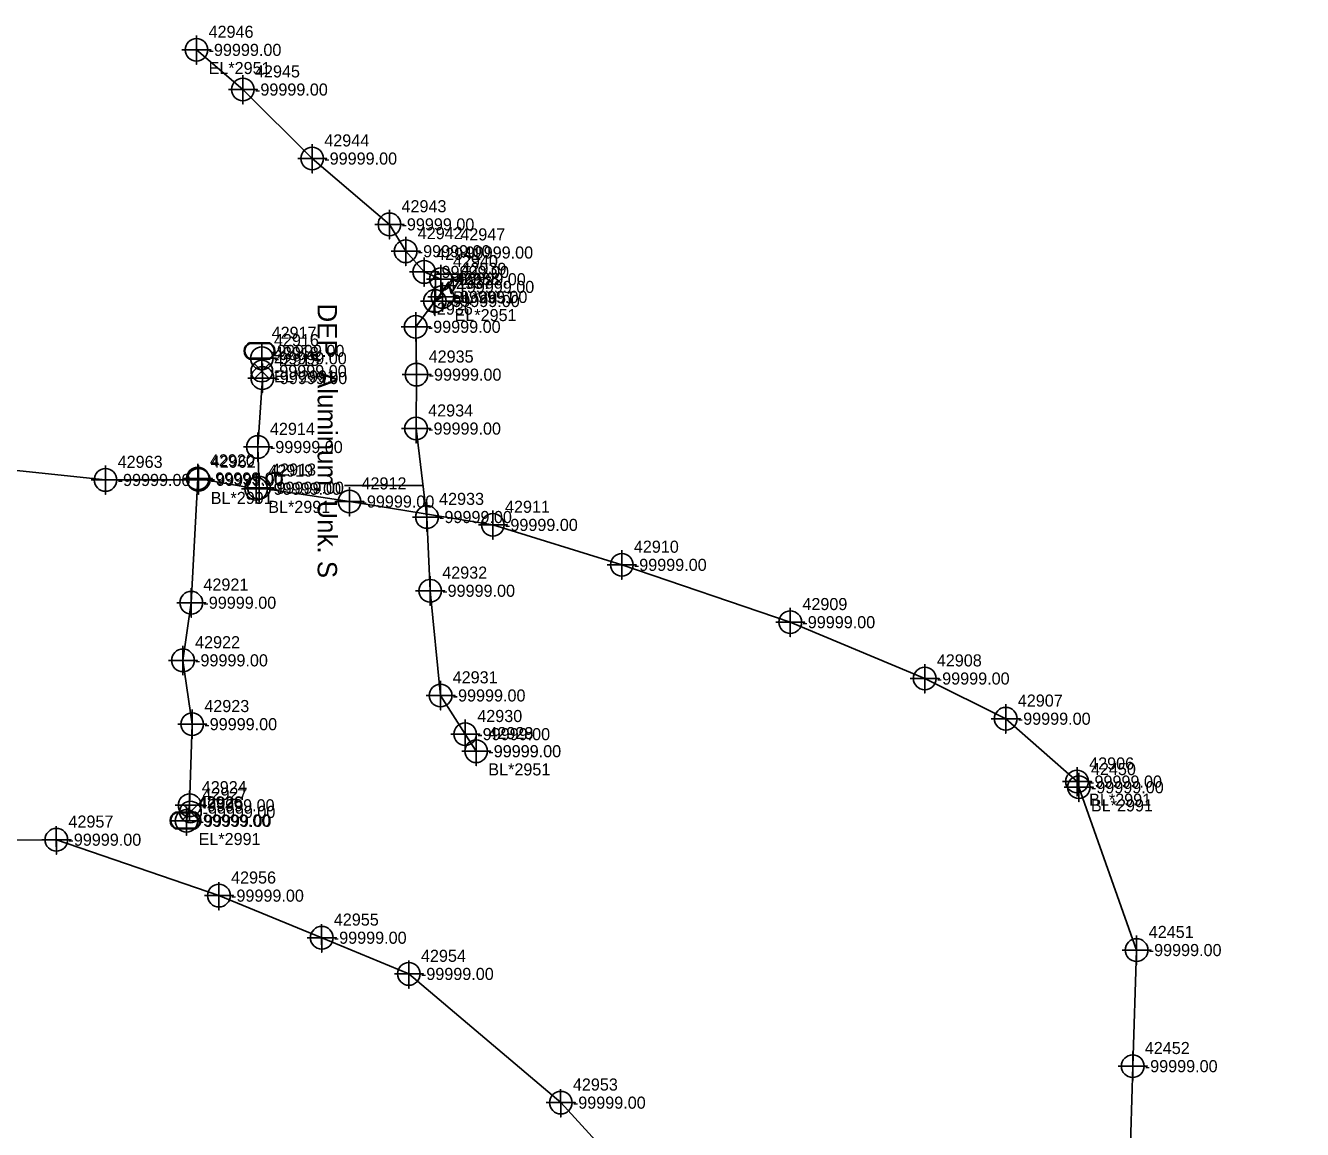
# Model space of a CAD drawing. Extents: x 2083698 to 2094313, y 743246 to 752873.
# Drawn here: x 2093527.9 to 2093792, y 746813.4 to 747041.7 of the extents above; entities that cross this region are included whole.
import ezdxf

# ---------------------------------------------------------------- set-up
doc = ezdxf.new("R2010")
doc.units = 0
for name, color, linetype in [('COGO Default Point Number', 7, 'Continuous'), ('Default Symbol Cogo Comment', 7, 'Continuous'), ('Exist Guardrail', 7, 'Continuous'), ('Exist Other Culture Area Outline', 7, 'Continuous'), ('Exist Property Iron Pin Leader', 7, 'Continuous'), ('Exist Property Iron Pin Text', 7, 'Continuous'), ('Exist Property Line', 7, 'Continuous'), ('Exist Property Monument Leader', 7, 'Continuous'), ('Exist Property Monument Text', 7, 'Continuous'), ('Exist Right of Way Line', 7, 'Continuous'), ('Exist Right of Way Line Leader', 7, 'Continuous'), ('Exist Right of Way Line Text', 7, 'Continuous'), ('Exist Right of Way Width CELL', 7, 'Continuous'), ('Exist Roads EOP', 7, 'Continuous'), ('Exist Roads EOP Cogo Number', 7, 'Continuous'), ('Exist Roads EOP Cogo Point CELL', 7, 'Continuous'), ('Exist Roads EOP Leader', 7, 'Continuous'), ('Exist Roads EOP Text', 7, 'Continuous'), ('Exist Utilities Other Pole CELL', 7, 'Continuous'), ('Exist Utilities Power Joint Use Telephone Cogo Elevation', 7, 'Continuous'), ('Exist Utilities Power Joint Use Telephone Cogo Number', 7, 'Continuous'), ('Exist Utilities Power UG Cable SUE LOS B', 7, 'Continuous'), ('Exist Utilities Power UG Cable SUE LOS B Leader', 7, 'Continuous'), ('Exist Utilities Power UG Cable SUE LOS B Text', 7, 'Continuous'), ('Exist Utilities Telephone UG Conduit SUE LOS B', 7, 'Continuous'), ('Exist Utilities Water UG Line SUE LOS B', 7, 'Continuous'), ('Scratch_Level_2', 7, 'Continuous')]:
    doc.layers.add(name, color=color, linetype=linetype)

msp = doc.modelspace()

# ---------------------------------------------------------------- linework, layer by layer
at = {"layer": 'COGO Default Point Number'}
for points in [[(2093576.81, 746975.86), (2093576.81, 746969.86), (2093576.81, 746972.86), (2093579.81, 746972.86), (2093573.81, 746972.86)], [(2093576.91, 746971.78), (2093576.91, 746965.78), (2093576.91, 746968.78), (2093579.91, 746968.78), (2093573.91, 746968.78)], [(2093575.98, 746957.52), (2093575.98, 746951.52), (2093575.98, 746954.52), (2093578.98, 746954.52), (2093572.98, 746954.52)], [(2093544.49, 746950.7), (2093544.49, 746944.7), (2093544.49, 746947.7), (2093547.49, 746947.7), (2093541.49, 746947.7)], [(2093563.56, 746951.01), (2093563.56, 746945.01), (2093563.56, 746948.01), (2093566.56, 746948.01), (2093560.56, 746948.01)], [(2093563.73, 746950.73), (2093563.73, 746944.73), (2093563.73, 746947.73), (2093566.73, 746947.73), (2093560.73, 746947.73)], [(2093575.63, 746948.89), (2093575.63, 746942.89), (2093575.63, 746945.89), (2093578.63, 746945.89), (2093572.63, 746945.89)], [(2093576.22, 746949.1), (2093576.22, 746943.1), (2093576.22, 746946.1), (2093579.22, 746946.1), (2093573.22, 746946.1)], [(2093594.92, 746946.24), (2093594.92, 746940.24), (2093594.92, 746943.24), (2093597.92, 746943.24), (2093591.92, 746943.24)], [(2093624.59, 746941.41), (2093624.59, 746935.41), (2093624.59, 746938.41), (2093627.59, 746938.41), (2093621.59, 746938.41)], [(2093651.24, 746933.15), (2093651.24, 746927.15), (2093651.24, 746930.15), (2093654.24, 746930.15), (2093648.24, 746930.15)], [(2093562.22, 746925.32), (2093562.22, 746919.32), (2093562.22, 746922.32), (2093565.22, 746922.32), (2093559.22, 746922.32)], [(2093686.09, 746921.29), (2093686.09, 746915.29), (2093686.09, 746918.29), (2093689.09, 746918.29), (2093683.09, 746918.29)], [(2093560.5, 746913.4), (2093560.5, 746907.4), (2093560.5, 746910.4), (2093563.5, 746910.4), (2093557.5, 746910.4)], [(2093713.89, 746909.64), (2093713.89, 746903.64), (2093713.89, 746906.64), (2093716.89, 746906.64), (2093710.89, 746906.64)], [(2093562.41, 746900.2), (2093562.41, 746894.2), (2093562.41, 746897.2), (2093565.41, 746897.2), (2093559.41, 746897.2)], [(2093730.64, 746901.33), (2093730.64, 746895.33), (2093730.64, 746898.33), (2093733.64, 746898.33), (2093727.64, 746898.33)], [(2093745.39, 746888.33), (2093745.39, 746882.33), (2093745.39, 746885.33), (2093748.39, 746885.33), (2093742.39, 746885.33)], [(2093745.76, 746887.16), (2093745.76, 746881.16), (2093745.76, 746884.16), (2093748.76, 746884.16), (2093742.76, 746884.16)], [(2093561.88, 746883.42), (2093561.88, 746877.42), (2093561.88, 746880.42), (2093564.88, 746880.42), (2093558.88, 746880.42)], [(2093561.22, 746880.2), (2093561.22, 746874.2), (2093561.22, 746877.2), (2093564.22, 746877.2), (2093558.22, 746877.2)], [(2093757.71, 746853.49), (2093757.71, 746847.49), (2093757.71, 746850.49), (2093760.71, 746850.49), (2093754.71, 746850.49)], [(2093756.9, 746829.48), (2093756.9, 746823.48), (2093756.9, 746826.48), (2093759.9, 746826.48), (2093753.9, 746826.48)]]:
    msp.add_lwpolyline(points, dxfattribs=at)
for centre in [(2093576.81, 746972.86), (2093576.91, 746968.78), (2093575.98, 746954.52), (2093544.49, 746947.7), (2093563.56, 746948.01), (2093563.73, 746947.73), (2093575.63, 746945.89), (2093576.22, 746946.1), (2093594.92, 746943.24), (2093624.59, 746938.41), (2093651.24, 746930.15), (2093562.22, 746922.32), (2093686.09, 746918.29), (2093560.5, 746910.4), (2093713.89, 746906.64), (2093730.64, 746898.33), (2093562.41, 746897.2), (2093745.39, 746885.33), (2093745.76, 746884.16), (2093561.88, 746880.42), (2093561.22, 746877.2), (2093757.71, 746850.49), (2093756.9, 746826.48)]:
    msp.add_circle(centre, 2.34, dxfattribs=at)
at = {"layer": 'Exist Guardrail'}
for p, q in [((2093576.33, 746974.39), (2093576.33, 746974.39)), ((2093561.03, 746877.28), (2093561.03, 746877.28))]:
    msp.add_line(p, q, dxfattribs=at)
for points in [[(2093574.29, 746976.09), (2093578.36, 746976.09)], [(2093574.29, 746975.95), (2093578.36, 746975.95)], [(2093578.36, 746972.83), (2093574.26, 746972.83)], [(2093578.36, 746972.69), (2093574.26, 746972.69)], [(2093558.99, 746878.98), (2093563.06, 746878.98)], [(2093558.99, 746878.84), (2093563.06, 746878.84)], [(2093563.06, 746875.72), (2093558.96, 746875.72)], [(2093563.06, 746875.58), (2093558.96, 746875.58)]]:
    msp.add_lwpolyline(points, dxfattribs=at)
for centre, radius, start, end in [((2093575.02, 746974.39), 1.86, 113.178, 245.9794), ((2093575.03, 746974.38), 1.73, 115.3009, 243.7824), ((2093577.62, 746974.39), 1.86, 293.6483, 66.3084), ((2093577.63, 746974.39), 1.73, 295.1272, 64.8728), ((2093559.72, 746877.28), 1.86, 113.178, 245.9794), ((2093559.73, 746877.28), 1.73, 115.3009, 243.7824), ((2093562.32, 746877.28), 1.86, 293.6483, 66.3084), ((2093562.33, 746877.28), 1.73, 295.1272, 64.8728)]:
    msp.add_arc(centre, radius, start, end, dxfattribs=at)
at = {"layer": 'Exist Other Culture Area Outline'}
msp.add_line((2093615.58, 746987.62), (2093615.58, 746987.62), dxfattribs=at)
msp.add_lwpolyline([(2093612.74, 746990.23), (2093618.29, 746990.23), (2093618.29, 746984.68), (2093612.74, 746984.68)], close=True, dxfattribs=at)
for points in [[(2093612.74, 746984.68), (2093615.38, 746988.62), (2093616.01, 746986.41), (2093618.29, 746990.23)], [(2093612.81, 746984.68), (2093615.38, 746988.41), (2093615.97, 746986.23), (2093618.29, 746990.08)]]:
    msp.add_lwpolyline(points, dxfattribs=at)
at = {"layer": 'Exist Property Iron Pin Text'}
for points in [[(2093563.29, 747039.64), (2093563.29, 747033.64), (2093563.29, 747036.64), (2093566.29, 747036.64), (2093560.29, 747036.64)], [(2093572.89, 747031.44), (2093572.89, 747025.44), (2093572.89, 747028.44), (2093575.89, 747028.44), (2093569.89, 747028.44)], [(2093587.22, 747017.17), (2093587.22, 747011.17), (2093587.22, 747014.17), (2093590.22, 747014.17), (2093584.22, 747014.17)], [(2093603.19, 747003.56), (2093603.19, 746997.56), (2093603.19, 747000.56), (2093606.19, 747000.56), (2093600.19, 747000.56)], [(2093606.55, 746998), (2093606.55, 746992), (2093606.55, 746995), (2093609.55, 746995), (2093603.55, 746995)], [(2093610.36, 746993.72), (2093610.36, 746987.72), (2093610.36, 746990.72), (2093613.36, 746990.72), (2093607.36, 746990.72)], [(2093613.83, 746992.21), (2093613.83, 746986.21), (2093613.83, 746989.21), (2093616.83, 746989.21), (2093610.83, 746989.21)], [(2093612.59, 746987.71), (2093612.59, 746981.71), (2093612.59, 746984.71), (2093615.59, 746984.71), (2093609.59, 746984.71)], [(2093614.16, 746988.55), (2093614.16, 746982.55), (2093614.16, 746985.55), (2093617.16, 746985.55), (2093611.16, 746985.55)], [(2093608.63, 746982.38), (2093608.63, 746976.38), (2093608.63, 746979.38), (2093611.63, 746979.38), (2093605.63, 746979.38)], [(2093608.8, 746972.48), (2093608.8, 746966.48), (2093608.8, 746969.48), (2093611.8, 746969.48), (2093605.8, 746969.48)], [(2093608.7, 746961.33), (2093608.7, 746955.33), (2093608.7, 746958.33), (2093611.7, 746958.33), (2093605.7, 746958.33)], [(2093610.96, 746943.04), (2093610.96, 746937.04), (2093610.96, 746940.04), (2093613.96, 746940.04), (2093607.96, 746940.04)], [(2093611.61, 746927.79), (2093611.61, 746921.79), (2093611.61, 746924.79), (2093614.61, 746924.79), (2093608.61, 746924.79)], [(2093613.77, 746906.14), (2093613.77, 746900.14), (2093613.77, 746903.14), (2093616.77, 746903.14), (2093610.77, 746903.14)], [(2093618.86, 746898.14), (2093618.86, 746892.14), (2093618.86, 746895.14), (2093621.86, 746895.14), (2093615.86, 746895.14)], [(2093621.14, 746894.6), (2093621.14, 746888.6), (2093621.14, 746891.6), (2093624.14, 746891.6), (2093618.14, 746891.6)]]:
    msp.add_lwpolyline(points, dxfattribs=at)
for centre in [(2093563.29, 747036.64), (2093572.89, 747028.44), (2093587.22, 747014.17), (2093603.19, 747000.56), (2093606.55, 746995), (2093610.36, 746990.72), (2093613.83, 746989.21), (2093612.59, 746984.71), (2093614.16, 746985.55), (2093608.63, 746979.38), (2093608.8, 746969.48), (2093608.7, 746958.33), (2093610.96, 746940.04), (2093611.61, 746924.79), (2093613.77, 746903.14), (2093618.86, 746895.14), (2093621.14, 746891.6)]:
    msp.add_circle(centre, 2.34, dxfattribs=at)
at = {"layer": 'Exist Right of Way Line Text'}
for points in [[(2093534.27, 746876.13), (2093534.31, 746870.31), (2093534.29, 746873.31), (2093537.31, 746873.31), (2093531.31, 746873.31)], [(2093567.91, 746864.55), (2093567.94, 746858.74), (2093567.93, 746861.74), (2093570.94, 746861.74), (2093564.94, 746861.74)], [(2093589.16, 746855.85), (2093589.19, 746850.04), (2093589.17, 746853.04), (2093592.19, 746853.04), (2093586.19, 746853.04)], [(2093607.18, 746848.36), (2093607.21, 746842.55), (2093607.2, 746845.55), (2093610.21, 746845.55), (2093604.21, 746845.55)], [(2093638.59, 746821.75), (2093638.63, 746815.93), (2093638.61, 746818.93), (2093641.63, 746818.93), (2093635.63, 746818.93)]]:
    msp.add_lwpolyline(points, dxfattribs=at)
for centre in [(2093534.31, 746873.31), (2093567.94, 746861.74), (2093589.19, 746853.04), (2093607.21, 746845.55), (2093638.63, 746818.93)]:
    msp.add_circle(centre, 2.34, dxfattribs=at)
at = {"layer": 'Exist Roads EOP'}
for points in [[(2093578.37, 746971.8), (2093575.22, 746968.65), (2093576.8, 746970.22), (2093578.37, 746968.65), (2093575.22, 746971.8)], [(2093563.61, 746880.63), (2093560.46, 746877.48), (2093562.04, 746879.05), (2093563.61, 746877.48), (2093560.46, 746880.63)]]:
    msp.add_lwpolyline(points, dxfattribs=at)
for centre in [(2093576.8, 746970.22), (2093562.04, 746879.05)]:
    msp.add_circle(centre, 2.23, dxfattribs=at)
at = {"layer": 'Exist Utilities Power UG Cable SUE LOS B'}
for points in [[(2093613.83, 746989.21), (2093610.36, 746990.72), (2093606.55, 746995), (2093603.19, 747000.56), (2093587.22, 747014.17), (2093572.89, 747028.44), (2093563.29, 747036.64)], [(2093614.16, 746985.55), (2093612.59, 746984.71), (2093608.63, 746979.38), (2093608.8, 746969.48), (2093608.7, 746958.33), (2093610.96, 746940.04), (2093611.61, 746924.79), (2093613.77, 746903.14), (2093618.86, 746895.14), (2093621.14, 746891.6)]]:
    msp.add_lwpolyline(points, dxfattribs=at)
at = {"layer": 'Exist Utilities Power UG Cable SUE LOS B Leader'}
msp.add_line((2093610.15, 746946.56), (2093593.92, 746946.56), dxfattribs=at)
at = {"layer": 'Exist Utilities Telephone UG Conduit SUE LOS B'}
msp.add_lwpolyline([(2093444.11, 746880.76), (2093466.32, 746878.4), (2093486.01, 746874.51), (2093507.15, 746873.09), (2093534.31, 746873.31), (2093567.94, 746861.74), (2093589.19, 746853.04), (2093607.21, 746845.55), (2093638.63, 746818.93), (2093653.78, 746802.35), (2093668.78, 746787.69), (2093671.82, 746776.37), (2093675.91, 746766.72), (2093681.37, 746752.6)], dxfattribs=at)
at = {"layer": 'Exist Utilities Water UG Line SUE LOS B'}
for points in [[(2093576.22, 746946.1), (2093575.98, 746954.52), (2093576.91, 746968.78), (2093576.81, 746972.86)], [(2093401.21, 746934.43), (2093413.29, 746942.55), (2093426.17, 746950.2), (2093439.53, 746953.9), (2093450.13, 746954.72), (2093475.78, 746954.58), (2093506.35, 746951.71), (2093544.49, 746947.7), (2093563.73, 746947.73)], [(2093563.56, 746948.01), (2093562.22, 746922.32), (2093560.5, 746910.4), (2093562.41, 746897.2), (2093561.88, 746880.42), (2093561.22, 746877.2)], [(2093575.63, 746945.89), (2093563.56, 746948.01)], [(2093576.22, 746946.1), (2093594.92, 746943.24), (2093624.59, 746938.41), (2093651.24, 746930.15), (2093686.09, 746918.29), (2093713.89, 746906.64), (2093730.64, 746898.33), (2093745.39, 746885.33)], [(2093745.76, 746884.16), (2093757.71, 746850.49), (2093756.9, 746826.48), (2093756.29, 746805.81), (2093756.2, 746786.15), (2093756.77, 746780.86), (2093765.96, 746769.47), (2093770.41, 746764.53), (2093776.93, 746757.38), (2093786.5, 746749.39), (2093792.01, 746743.23), (2093788.01, 746735.45), (2093788.08, 746724.64), (2093787.59, 746718.51), (2093784.53, 746706.72), (2093782.33, 746698.29), (2093762.03, 746603.44)]]:
    msp.add_lwpolyline(points, dxfattribs=at)

# ---------------------------------------------------------------- texts
at = {"layer": 'Default Symbol Cogo Comment'}
for p in [(2093578.83, 746973.14), (2093563.53, 746876.03)]:
    msp.add_text('-99999.00', height=2.5, dxfattribs=at).set_placement(p)
at = {"layer": 'Exist Property Iron Pin Leader'}
for s, p in [('42946', (2093565.79, 747039.14)), ('42945', (2093575.39, 747030.94)), ('42944', (2093589.72, 747016.67)), ('42943', (2093605.69, 747003.06)), ('42942', (2093609.05, 746997.5)), ('42941', (2093612.86, 746993.22)), ('42940', (2093616.33, 746991.71)), ('42937', (2093615.09, 746987.21)), ('42938', (2093616.66, 746988.05)), ('42936', (2093611.13, 746981.88)), ('42935', (2093611.3, 746971.98)), ('42934', (2093611.2, 746960.83)), ('42933', (2093613.46, 746942.54)), ('42932', (2093614.11, 746927.29)), ('42931', (2093616.27, 746905.64)), ('42930', (2093621.36, 746897.64)), ('42929', (2093623.64, 746894.1))]:
    msp.add_text(s, height=2.5, dxfattribs=at).set_placement(p)
at = {"layer": 'Exist Property Line'}
for p in [(2093579.31, 746971.61), (2093579.41, 746967.53), (2093578.48, 746953.27), (2093546.99, 746946.45), (2093566.06, 746946.76), (2093566.23, 746946.48), (2093578.72, 746944.85), (2093578.13, 746944.64), (2093597.42, 746941.99), (2093627.09, 746937.16), (2093653.74, 746928.9), (2093564.72, 746921.07), (2093688.59, 746917.04), (2093563, 746909.15), (2093716.39, 746905.39), (2093564.91, 746895.95), (2093733.14, 746897.08), (2093747.89, 746884.08), (2093748.26, 746882.91), (2093564.38, 746879.17), (2093563.72, 746875.95), (2093760.21, 746849.24), (2093759.4, 746825.23)]:
    msp.add_text('-99999.00', height=2.5, dxfattribs=at).set_placement(p)
at = {"layer": 'Exist Property Monument Leader'}
for s, p in [('EL*2951', (2093565.79, 747031.64)), ('BL*2951', (2093616.33, 746984.21)), ('EL*2951', (2093616.66, 746980.55)), ('BL*2951', (2093623.64, 746886.6))]:
    msp.add_text(s, height=2.5, dxfattribs=at).set_placement(p)
at = {"layer": 'Exist Property Monument Text'}
for p in [(2093565.79, 747035.39), (2093575.39, 747027.19), (2093589.72, 747012.92), (2093605.69, 746999.31), (2093609.05, 746993.75), (2093612.86, 746989.47), (2093616.33, 746987.96), (2093616.66, 746984.3), (2093615.09, 746983.46), (2093611.13, 746978.13), (2093611.3, 746968.23), (2093611.2, 746957.08), (2093613.46, 746938.79), (2093614.11, 746923.54), (2093616.27, 746901.89), (2093621.36, 746893.89), (2093623.64, 746890.35)]:
    msp.add_text('-99999.00', height=2.5, dxfattribs=at).set_placement(p)
at = {"layer": 'Exist Right of Way Line'}
for s, p in [('42916', (2093579.31, 746975.36)), ('42915', (2093579.41, 746971.28)), ('42914', (2093578.48, 746957.02)), ('42963', (2093546.99, 746950.2)), ('42920', (2093566.06, 746950.51)), ('42962', (2093566.23, 746950.23)), ('42919', (2093578.13, 746948.39)), ('42913', (2093578.72, 746948.6)), ('42912', (2093597.42, 746945.74)), ('42911', (2093627.09, 746940.91)), ('42910', (2093653.74, 746932.65)), ('42921', (2093564.72, 746924.82)), ('42909', (2093688.59, 746920.79)), ('42922', (2093563, 746912.9)), ('42908', (2093716.39, 746909.14)), ('42907', (2093733.14, 746900.83)), ('42923', (2093564.91, 746899.7)), ('42906', (2093747.89, 746887.83)), ('42450', (2093748.26, 746886.66)), ('42924', (2093564.38, 746882.92)), ('42925', (2093563.72, 746879.7)), ('42451', (2093760.21, 746852.99)), ('42452', (2093759.4, 746828.98))]:
    msp.add_text(s, height=2.5, dxfattribs=at).set_placement(p)
at = {"layer": 'Exist Right of Way Line Leader'}
for s, p in [('42957', (2093536.81, 746875.81)), ('42956', (2093570.44, 746864.24)), ('42955', (2093591.69, 746855.54)), ('42954', (2093609.71, 746848.05)), ('42953', (2093641.13, 746821.43))]:
    msp.add_text(s, height=2.5, dxfattribs=at).set_placement(p)
at = {"layer": 'Exist Right of Way Width CELL'}
for s, p in [('EL*2991', (2093579.31, 746967.86)), ('BL*2991', (2093566.23, 746942.73)), ('BL*2991', (2093578.13, 746940.89)), ('BL*2991', (2093747.89, 746880.33)), ('BL*2991', (2093748.26, 746879.16)), ('EL*2991', (2093563.72, 746872.2))]:
    msp.add_text(s, height=2.5, dxfattribs=at).set_placement(p)
at = {"layer": 'Exist Roads EOP Cogo Number'}
msp.add_text('-99999.00', height=2.5, dxfattribs=at).set_placement((2093618.08, 746986.37))
at = {"layer": 'Exist Roads EOP Cogo Point CELL'}
msp.add_text('42939', height=2.5, dxfattribs=at).set_placement((2093618.08, 746990.12))
at = {"layer": 'Exist Roads EOP Leader'}
for p in [(2093579.3, 746968.97), (2093564.54, 746877.8)]:
    msp.add_text('-99999.00', height=2.5, dxfattribs=at).set_placement(p)
at = {"layer": 'Exist Roads EOP Text'}
for s, p in [('42918', (2093579.3, 746972.72)), ('42927', (2093564.54, 746881.55))]:
    msp.add_text(s, height=2.5, dxfattribs=at).set_placement(p)
at = {"layer": 'Exist Utilities Other Pole CELL'}
for s, p in [('42917', (2093578.83, 746976.89)), ('42926', (2093563.53, 746879.78))]:
    msp.add_text(s, height=2.5, dxfattribs=at).set_placement(p)
at = {"layer": 'Exist Utilities Power Joint Use Telephone Cogo Elevation'}
for p in [(2093617.85, 746993.49), (2093623.65, 746890.36)]:
    msp.add_text('-99999.00', height=2.5, dxfattribs=at).set_placement(p)
at = {"layer": 'Exist Utilities Power Joint Use Telephone Cogo Number'}
for s, p in [('42947', (2093617.85, 746997.24)), ('42928', (2093623.65, 746894.11))]:
    msp.add_text(s, height=2.5, dxfattribs=at).set_placement(p)
at = {"layer": 'Exist Utilities Power UG Cable SUE LOS B Text'}
msp.add_text('DEP, Aluminum, Unk. S', height=4, rotation=270, dxfattribs=at).set_placement((2093588.35, 746984.19))
at = {"layer": 'Scratch_Level_2'}
for p in [(2093536.81, 746872.06), (2093570.44, 746860.49), (2093591.69, 746851.79), (2093609.71, 746844.3), (2093641.13, 746817.68)]:
    msp.add_text('-99999.00', height=2.5, dxfattribs=at).set_placement(p)

doc.saveas('drawing.dxf')
